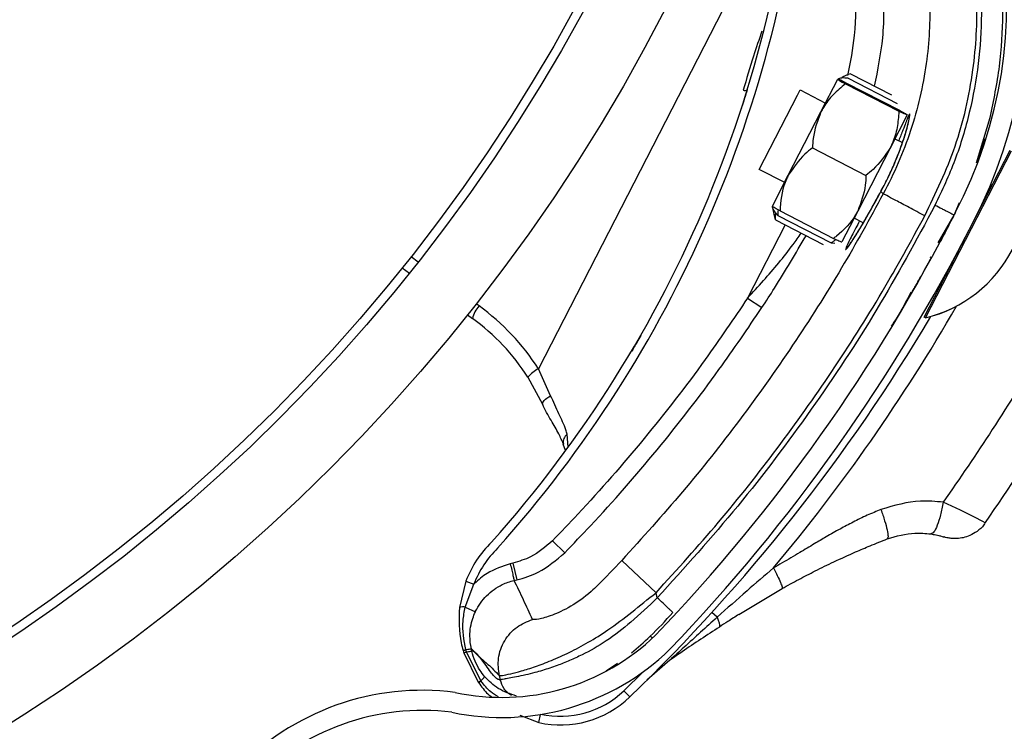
# Model space of a CAD drawing. Header units: inches. Extents: x 170 to 284, y 215 to 248.
# Tile 467 of 656: x 211.2327 to 211.3507, y 224.6379 to 224.7231. Entities that reach past the tile are written whole.
import ezdxf

# ---------------------------------------------------------------- set-up
doc = ezdxf.new("R2010")
doc.units = ezdxf.units.IN
doc.header["$LTSCALE"] = 0.25
doc.header["$MEASUREMENT"] = 0
doc.layers.add('RH FRONT OF HOOD', color=7, linetype='Continuous')
pattern_1 = [(45, (200.7563139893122, 218.4993357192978), (-0.03026527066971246, 0.03026527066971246), [])]

msp = doc.modelspace()

# ---------------------------------------------------------------- hatches: boundary and pattern name
at = {"layer": 'RH FRONT OF HOOD'}
h = msp.add_hatch(dxfattribs=at)
h.set_pattern_fill('ANSI31', color=256, scale=0.34241245, angle=2.8e-322, style=0)
h.set_pattern_definition([(45, (200.7896657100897, 218.4993357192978), (-0.03026527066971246, 0.03026527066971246), [])])
edge = h.paths.add_edge_path(flags=0)
edge.add_arc((211.0763061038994, 224.3915581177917), 0.021400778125, 89.9999999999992, 390.52248781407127, ccw=False)
edge.add_line((211.0763061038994, 224.4129588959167), (211.1490687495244, 224.4129588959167))
edge.add_arc((211.1490687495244, 224.8238538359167), 0.4108949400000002, 270, 450.0000000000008)
edge.add_line((211.1490687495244, 225.2347487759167), (210.6654111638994, 225.2347487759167))
edge.add_arc((210.6654111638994, 225.2390289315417), 0.004280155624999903, 180.0000000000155, 269.9999999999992, ccw=False)
edge.add_line((210.6611310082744, 225.2390289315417), (210.6611310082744, 225.2818304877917))
edge.add_arc((210.6654111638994, 225.2818304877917), 0.004280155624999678, 360, 540, ccw=False)
edge.add_line((210.6696913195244, 225.2818304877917), (210.6696913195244, 225.2390289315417))
edge.add_line((210.6696913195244, 225.2390289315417), (210.6664589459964, 225.2390289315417))
edge.add_line((210.6664589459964, 225.2390289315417), (210.6664589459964, 225.2818304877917))
edge.add_arc((210.6654111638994, 225.2818304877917), 0.001047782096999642, 360, 540.0000000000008)
edge.add_line((210.6643633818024, 225.2818304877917), (210.6643633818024, 225.2390289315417))
edge.add_arc((210.6654111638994, 225.2390289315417), 0.001047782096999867, 180, 270)
edge.add_line((210.6654111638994, 225.2379811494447), (211.1490687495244, 225.2379811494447))
edge.add_arc((211.1490687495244, 224.8238538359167), 0.4141273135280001, 269.9999999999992, 450, ccw=False)
edge.add_line((211.1490687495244, 224.4097265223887), (211.0763061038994, 224.4097265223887))
edge.add_arc((211.0763061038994, 224.3915581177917), 0.018168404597, 450.0000000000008, 750.5224878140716)
edge.add_arc((211.0910543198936, 224.4002532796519), 0.001047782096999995, 390.5224878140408, 495.0000000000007)
edge.add_line((211.0903134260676, 224.4009941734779), (211.0816182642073, 224.3922990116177))
edge.add_line((211.0816182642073, 224.3922990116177), (211.0793326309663, 224.3945846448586))
edge.add_line((211.0793326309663, 224.3945846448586), (211.0880277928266, 224.4032798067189))
edge.add_arc((211.0910543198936, 224.4002532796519), 0.004280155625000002, 390.522487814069, 495.0000000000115, ccw=False)
h = msp.add_hatch(dxfattribs=at)
h.set_pattern_fill('ANSI31', color=256, scale=0.34241245, style=0)
h.set_pattern_definition(pattern_1)
edge = h.paths.add_edge_path(flags=0)
edge.add_line((211.1157170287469, 225.2304686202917), (210.7733045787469, 225.2304686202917))
edge.add_line((210.7733045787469, 225.2304686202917), (210.7733045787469, 225.2347487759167))
edge.add_line((210.7733045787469, 225.2347487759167), (211.1157170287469, 225.2347487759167))
edge.add_arc((211.1157170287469, 224.8238538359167), 0.4108949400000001, 269.9999999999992, 450, ccw=False)
edge.add_line((211.1157170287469, 224.4129588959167), (211.0429543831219, 224.4129588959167))
edge.add_line((211.0429543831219, 224.4129588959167), (211.0429543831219, 224.4172390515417))
edge.add_line((211.0429543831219, 224.4172390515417), (211.1157170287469, 224.4172390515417))
edge.add_arc((211.1157170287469, 224.8238538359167), 0.406614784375, 270, 450.0000000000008)
h = msp.add_hatch(dxfattribs=at)
h.set_pattern_fill('ANSI32', color=256, scale=0.34241245, angle=2.8e-322, style=0)
h.set_pattern_definition([(45, (200.7563139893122, 218.4993357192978), (-0.09079581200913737, 0.09079581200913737), []), (45, (200.8168445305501, 218.4993357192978), (-0.09079581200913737, 0.09079581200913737), [])])
edge = h.paths.add_edge_path(flags=0)
edge.add_arc((211.1157170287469, 224.8238538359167), 0.2182879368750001, 180, 540, ccw=False)
edge = h.paths.add_edge_path(flags=0)
edge.add_arc((211.1157170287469, 224.8238538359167), 0.2097276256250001, 180, 540, ccw=False)
h = msp.add_hatch(dxfattribs=at)
h.set_pattern_fill('ANSI31', color=256, scale=0.34241245, angle=2.8e-322, style=0)
h.set_pattern_definition(pattern_1)
edge = h.paths.add_edge_path(flags=0)
edge.add_line((211.3609718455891, 224.7916483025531), (211.3607622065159, 224.789243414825))
edge.add_arc((211.361120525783, 224.7933538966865), 0.004126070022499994, 242.80758111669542, 265.0180014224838, ccw=False)
edge.add_arc((211.3651888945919, 224.8012726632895), 0.01302879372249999, 194.2837484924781, 242.8075811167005, ccw=False)
edge.add_arc((211.3704051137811, 224.8021343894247), 0.01830194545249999, 152.8075811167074, 192.868954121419, ccw=False)
edge.add_arc((211.3645878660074, 224.8051230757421), 0.01176186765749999, 444.94843881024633, 512.8075811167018, ccw=False)
edge.add_arc((211.3651419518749, 224.8011812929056), 0.01566536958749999, 388.0646491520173, 448.23838092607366, ccw=False)
edge.add_arc((211.3567735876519, 224.7963571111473), 0.02532140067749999, 365.6618293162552, 388.7885144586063, ccw=False)
edge.add_arc((211.3669327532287, 224.7982979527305), 0.01504902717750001, 324.96329948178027, 362.12223075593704, ccw=False)
edge.add_arc((211.3564871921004, 224.8051658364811), 0.02754708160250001, 246.11608425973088, 325.7401548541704, ccw=False)
edge.add_arc((211.3428880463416, 224.7715778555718), 0.008748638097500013, 433.7662000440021, 580.7490133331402)
edge.add_arc((211.2967290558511, 224.7251915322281), 0.05672062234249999, 332.3782168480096, 405.81748085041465, ccw=False)
edge.add_arc((211.1553489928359, 224.7964800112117), 0.2150521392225, 316.23360868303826, 333.0136347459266, ccw=False)
edge.add_arc((211.2905326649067, 224.6683983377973), 0.02884824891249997, 257.9664245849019, 314.2213378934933, ccw=False)
edge.add_arc((211.2810172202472, 224.6119629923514), 0.0284373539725, 442.9281750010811, 496.5266487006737)
edge.add_arc((211.2715049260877, 224.6215465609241), 0.01494630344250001, 498.0990219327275, 553.3547732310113)
edge.add_arc((211.2753799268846, 224.6215960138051), 0.0187470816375, 190.765455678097, 224.2471970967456)
edge.add_arc((211.2711939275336, 224.618318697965), 0.0134739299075, 226.6851385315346, 265.0812268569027)
edge.add_arc((211.2702704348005, 224.6109014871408), 0.006011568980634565, 267.7901137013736, 288.5251547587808)
edge.add_arc((211.2648770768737, 224.6218335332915), 0.01816498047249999, 293.7068411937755, 332.8075811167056)
edge.add_arc((211.27130346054, 224.6185318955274), 0.01094007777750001, 332.8075811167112, 422.8075811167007)
edge.add_arc((211.2754500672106, 224.6266029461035), 0.001866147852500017, 422.8075811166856, 438.449827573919)
edge.add_line((211.2758237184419, 224.628431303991), (211.2763070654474, 224.6307964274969))
edge.add_arc((211.2754500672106, 224.6266029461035), 0.004280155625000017, 422.80758111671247, 438.44982757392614, ccw=False)
edge.add_arc((211.27130346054, 224.6185318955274), 0.01335408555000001, 332.80758111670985, 422.80758111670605, ccw=False)
edge.add_arc((211.2648770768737, 224.6218335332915), 0.020578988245, 293.418939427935, 332.8075811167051, ccw=False)
edge.add_arc((211.2702704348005, 224.6109014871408), 0.008425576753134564, 267.3852483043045, 289.30729203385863, ccw=False)
edge.add_arc((211.2711939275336, 224.618318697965), 0.01588793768, 226.4978833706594, 265.2781618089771, ccw=False)
edge.add_arc((211.2753799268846, 224.6215960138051), 0.02116108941, 190.9121118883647, 224.3847528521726, ccw=False)
edge.add_arc((211.2715049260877, 224.6215465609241), 0.01736031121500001, 137.9878292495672, 193.1734344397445, ccw=False)
edge.add_arc((211.2810172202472, 224.6119629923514), 0.030851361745, 442.72573840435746, 496.58711871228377, ccw=False)
edge.add_arc((211.2905326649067, 224.6683983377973), 0.02643424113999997, 257.7492906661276, 314.1311942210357)
edge.add_arc((211.1553489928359, 224.7964800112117), 0.21263813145, 316.245249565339, 333.0172706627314)
edge.add_arc((211.2967290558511, 224.7251915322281), 0.05430661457, 332.3642077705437, 405.9221159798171)
edge.add_arc((211.3428880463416, 224.7715778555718), 0.01116264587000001, 72.86862000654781, 221.3366683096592, ccw=False)
edge.add_arc((211.3564871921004, 224.8051658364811), 0.02513307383, 245.7789812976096, 325.7782389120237)
edge.add_arc((211.3669327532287, 224.7982979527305), 0.01263501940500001, 324.8906283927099, 361.7902779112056)
edge.add_arc((211.3567735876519, 224.7963571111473), 0.022907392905, 365.8518874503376, 388.8272963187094)
edge.add_arc((211.3651419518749, 224.8011812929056), 0.01325136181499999, 387.9998215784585, 448.5428308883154)
edge.add_arc((211.3645878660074, 224.8051230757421), 0.009347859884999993, 444.5301052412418, 512.8075811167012)
edge.add_arc((211.3704051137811, 224.8021343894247), 0.01588793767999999, 512.8075811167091, 552.7597599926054)
edge.add_arc((211.3651888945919, 224.8012726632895), 0.01061478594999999, 194.4420824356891, 242.8075811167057)
edge.add_arc((211.361120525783, 224.7933538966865), 0.001712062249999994, 242.8075811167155, 265.0180014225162)

# ---------------------------------------------------------------- linework, layer by layer
for p, q in [((211.3247849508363, 224.7395267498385), (211.2948889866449, 224.6813365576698)), ((211.3287565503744, 224.7121159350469), (211.3307639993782, 224.7160210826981)), ((211.3320283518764, 224.7161401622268), (211.3379054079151, 224.7131190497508)), ((211.3323056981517, 224.7166796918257), (211.3372127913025, 224.714157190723)), ((211.3316817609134, 224.7154659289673), (211.3380921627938, 224.7121706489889)), ((211.3317495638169, 224.7155978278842), (211.3381599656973, 224.7123025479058)), ((211.3213594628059, 224.7052157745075), (211.3259235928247, 224.7140945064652)), ((211.3259235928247, 224.7140945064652), (211.3262515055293, 224.7147324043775)), ((211.3262515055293, 224.7147324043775), (211.3292968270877, 224.713166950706)), ((211.3248433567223, 224.7045034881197), (211.3287565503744, 224.7121159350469)), ((211.3390777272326, 224.711747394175), (211.3370702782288, 224.7078422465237)), ((211.3473737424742, 224.7059960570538), (211.3490268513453, 224.7114213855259)), ((211.337610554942, 224.7088932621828), (211.338518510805, 224.7084265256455)), ((211.3277346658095, 224.7077875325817), (211.3341450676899, 224.7044922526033)), ((211.3370702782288, 224.7078422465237), (211.3331570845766, 224.7002297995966)), ((211.3412872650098, 224.6874353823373), (211.351569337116, 224.7074373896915)), ((211.3473227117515, 224.6995507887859), (211.351417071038, 224.7075156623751)), ((211.3244047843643, 224.703650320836), (211.3213594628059, 224.7052157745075)), ((211.3229376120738, 224.7007961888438), (211.3248433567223, 224.7045034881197)), ((211.335922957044, 224.7025477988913), (211.3359229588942, 224.7025479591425)), ((211.335922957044, 224.7025477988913), (211.3362044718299, 224.7022857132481)), ((211.3231773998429, 224.6996386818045), (211.3229371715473, 224.700795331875)), ((211.3447033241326, 224.6997333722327), (211.345364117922, 224.7012413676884)), ((211.3232992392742, 224.6991591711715), (211.3232059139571, 224.6996446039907)), ((211.3235765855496, 224.6996987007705), (211.32998698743, 224.6964034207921)), ((211.323855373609, 224.700241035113), (211.3302657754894, 224.6969457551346)), ((211.3331570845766, 224.7002297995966), (211.3312513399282, 224.6965225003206)), ((211.3428153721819, 224.6964012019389), (211.3447033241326, 224.6997333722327)), ((211.3448622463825, 224.7000539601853), (211.3447360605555, 224.6998101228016)), ((211.3244690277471, 224.6985578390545), (211.3199645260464, 224.689796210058)), ((211.3232992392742, 224.6991591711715), (211.329022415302, 224.6962171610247)), ((211.3338237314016, 224.6988084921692), (211.3327185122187, 224.6993766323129)), ((211.3411349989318, 224.6875136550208), (211.3462329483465, 224.6974308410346)), ((211.32998698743, 224.6964034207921), (211.3304162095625, 224.6963922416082)), ((211.2805020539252, 224.6941172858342), (211.2796341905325, 224.6947447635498)), ((211.3419957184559, 224.6946076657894), (211.3418435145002, 224.6946859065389)), ((211.278589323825, 224.6934291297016), (211.2794575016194, 224.6928014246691)), ((211.3396315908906, 224.6904633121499), (211.3396304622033, 224.690461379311)), ((211.2877854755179, 224.6888512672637), (211.2874447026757, 224.6890976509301)), ((211.3199645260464, 224.689796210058), (211.3216797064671, 224.688667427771)), ((211.2864025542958, 224.6877800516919), (211.2869811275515, 224.6873617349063)), ((211.3412872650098, 224.6874353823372), (211.3411349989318, 224.6875136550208)), ((211.341288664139, 224.687434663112), (211.3412872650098, 224.6874353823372)), ((211.2963640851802, 224.6781016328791), (211.2948889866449, 224.6813365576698)), ((211.2936461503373, 224.6803108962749), (211.2954057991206, 224.6770826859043)), ((211.2984713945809, 224.6719566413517), (211.2983548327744, 224.6734839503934)), ((211.2981296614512, 224.6715330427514), (211.2978566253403, 224.6723002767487)), ((211.2965798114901, 224.6607158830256), (211.2980503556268, 224.6592828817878)), ((211.3089967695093, 224.6545081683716), (211.3048742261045, 224.6583666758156)), ((211.2918398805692, 224.6580471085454), (211.2915234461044, 224.6579739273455)), ((211.2918398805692, 224.6580471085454), (211.2923025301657, 224.6560466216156)), ((211.2862060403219, 224.6558870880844), (211.2854355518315, 224.6527449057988)), ((211.2862060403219, 224.6558870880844), (211.2871655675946, 224.655520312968)), ((211.2919860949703, 224.6559734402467), (211.2923025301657, 224.6560466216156)), ((211.286130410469, 224.6527785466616), (211.2871655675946, 224.655520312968)), ((211.3189206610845, 224.651900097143), (211.3240974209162, 224.6550039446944)), ((211.3091408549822, 224.6538851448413), (211.3089967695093, 224.6545081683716)), ((211.286130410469, 224.6527785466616), (211.2873391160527, 224.6522128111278)), ((211.3163090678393, 224.6515607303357), (211.3156823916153, 224.6521320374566)), ((211.308547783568, 224.649053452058), (211.3083017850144, 224.6492931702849)), ((211.2862709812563, 224.6474102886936), (211.2861956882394, 224.6476801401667)), ((211.2868632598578, 224.6477838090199), (211.2875397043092, 224.6470624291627)), ((211.285963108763, 224.6472891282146), (211.2876954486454, 224.6437867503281)), ((211.2879877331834, 224.643960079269), (211.2862709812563, 224.6474102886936)), ((211.3106446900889, 224.6464152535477), (211.3078908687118, 224.6440199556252)), ((211.3030138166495, 224.6451363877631), (211.3043772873, 224.6460534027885)), ((211.2884549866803, 224.644458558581), (211.2884544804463, 224.6444591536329)), ((211.2902073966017, 224.6445863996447), (211.2903287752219, 224.6440615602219)), ((211.3074579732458, 224.6450369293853), (211.3051197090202, 224.6427522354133)), ((211.2876954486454, 224.6437867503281), (211.2876960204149, 224.6437859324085)), ((211.2876960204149, 224.6437859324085), (211.2877360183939, 224.6437290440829)), ((211.2877360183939, 224.6437290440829), (211.2877365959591, 224.6437282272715)), ((211.2879883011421, 224.6439593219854), (211.2879877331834, 224.643960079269)), ((211.2880299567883, 224.6439044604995), (211.2879883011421, 224.6439593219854)), ((211.2880306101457, 224.6439036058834), (211.2880299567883, 224.6439044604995)), ((211.3058320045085, 224.6420120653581), (211.3051197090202, 224.6427522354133)), ((211.2926838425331, 224.6398206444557), (211.2949320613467, 224.6389461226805)), ((211.2949320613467, 224.6389461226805), (211.2951479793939, 224.6399216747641))]:
    msp.add_line(p, q, dxfattribs=at)
at = {"layer": 'RH FRONT OF HOOD', "flags": 128}
for points in [[(211.2954057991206, 224.6770826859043), (211.2953897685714, 224.6771741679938), (211.2954167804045, 224.677282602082), (211.2954860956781, 224.6774050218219), (211.2955958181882, 224.6775380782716), (211.2957429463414, 224.6776781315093), (211.2959234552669, 224.6778213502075), (211.2961324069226, 224.6779638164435), (211.2963640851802, 224.6781016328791)], [(211.3484299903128, 224.662892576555), (211.3481647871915, 224.6630284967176), (211.3471703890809, 224.6635400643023), (211.345472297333, 224.664380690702), (211.3434039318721, 224.665343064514), (211.3434038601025, 224.6653430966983), (211.3434038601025, 224.6653430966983)]]:
    msp.add_lwpolyline(points, dxfattribs=at)
at = {"layer": 'RH FRONT OF HOOD'}
for radius in [0.218287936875, 0.2097276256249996, 0.20865758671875]:
    msp.add_circle((211.1157170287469, 224.8238538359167), radius, dxfattribs=at)
for centre, radius, start, end in [((211.1157170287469, 224.8238538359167), 0.4141273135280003, 270, 90), ((211.1157170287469, 224.8238538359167), 0.4108949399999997, 270, 90), ((211.1157170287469, 224.8238538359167), 0.406614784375, 270, 90), ((211.2967290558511, 224.7251915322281), 0.05672062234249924, 332.3782168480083, 45.81748085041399), ((211.2967290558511, 224.7251915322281), 0.05430661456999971, 332.3642077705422, 45.92211597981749), ((211.1808495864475, 224.7576212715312), 0.1455252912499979, 318.1620057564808, 356.678131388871), ((211.1808495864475, 224.7576212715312), 0.1465525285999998, 318.1481994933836, 354.8261561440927), ((211.3196021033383, 224.7152046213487), 0.0005320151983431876, 251.6300963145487, 307.6359971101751), ((211.3375308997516, 224.7029185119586), 0.01593228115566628, 283.6370579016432, 21.95189982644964), ((211.3375322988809, 224.7029177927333), 0.01593228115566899, 283.6370579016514, 21.9518998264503), ((211.3488546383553, 224.7037292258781), 0.0005478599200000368, 287.0407844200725, 332.7944788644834), ((211.1553489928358, 224.7964800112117), 0.2126381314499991, 316.2452495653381, 333.0172706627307), ((211.1553489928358, 224.7964800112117), 0.2150521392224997, 316.2336086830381, 333.0136347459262), ((211.343461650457, 224.6932380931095), 0.0005478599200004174, 332.7944788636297, 2.08965420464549), ((211.2902992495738, 224.6865318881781), 0.003420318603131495, 137.3032605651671, 165.9586174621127), ((211.271534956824, 224.6663752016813), 0.02773540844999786, 32.64495434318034, 54.13252957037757), ((211.1560125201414, 224.7976945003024), 0.2180957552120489, 319.9868043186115, 330.0611544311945), ((211.2717337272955, 224.6662730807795), 0.02602334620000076, 32.64495434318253, 54.13252957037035), ((211.1560125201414, 224.7976945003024), 0.2160622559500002, 313.900559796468, 329.3673031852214), ((211.2965149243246, 224.6781005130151), 0.003621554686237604, 116.6770576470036, 142.3858374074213), ((211.2989934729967, 224.6725610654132), 0.001122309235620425, 124.6833944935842, 192.7544157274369), ((211.2983600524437, 224.6512412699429), 0.01301167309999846, 134.3101392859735, 159.0808622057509), ((211.2983600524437, 224.6512412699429), 0.01198443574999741, 134.1486785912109, 159.0808622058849), ((211.2858462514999, 224.6514548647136), 0.001353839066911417, 77.8840209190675, 107.6594825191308), ((211.2905326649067, 224.6683983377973), 0.02643424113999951, 257.7492906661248, 314.1311942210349), ((211.2905326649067, 224.6683983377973), 0.02884824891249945, 257.9664245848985, 314.2213378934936), ((211.2865941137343, 224.6457312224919), 0.002253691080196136, 308.1973461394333, 325.636726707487), ((211.2865958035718, 224.6457287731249), 0.002251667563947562, 308.2015362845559, 325.6586768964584), ((211.2810172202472, 224.6119629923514), 0.03085136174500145, 82.72573840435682, 136.5871187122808), ((211.2870239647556, 224.6452521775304), 0.001611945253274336, 294.6180637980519, 306.719039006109), ((211.2870233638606, 224.6452528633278), 0.001613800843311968, 294.6336738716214, 306.7216705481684), ((211.2870841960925, 224.6451552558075), 0.001568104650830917, 294.5618477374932, 307.0939277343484), ((211.2870871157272, 224.6451511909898), 0.001564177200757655, 294.5332753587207, 307.0986330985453), ((211.2975218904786, 224.6506473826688), 0.01198443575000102, 257.5199665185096, 313.900559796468), ((211.2975218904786, 224.6506473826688), 0.01095719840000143, 257.5199665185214, 313.9005597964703), ((211.2810172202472, 224.6119629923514), 0.02843735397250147, 82.92817500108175, 136.5266487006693)]:
    msp.add_arc(centre, radius, start, end, dxfattribs=at)
for points, knots in [([(211.334569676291, 224.748872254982), (211.3348425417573, 224.7484367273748), (211.3364779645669, 224.7458263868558), (211.338934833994, 224.7407063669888), (211.3411170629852, 224.73328788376), (211.3419884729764, 224.7256001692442), (211.341576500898, 224.7176879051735), (211.3397208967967, 224.7097879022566), (211.3375245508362, 224.7047014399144), (211.3362045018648, 224.7022857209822), (211.3362044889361, 224.7022856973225)], [0, 0, 0, 0, 0.03155846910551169, 0.1891461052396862, 0.3467338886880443, 0.5043277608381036, 0.6619226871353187, 0.8309600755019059, 0.9999983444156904, 1, 1, 1, 1]), ([(211.3490268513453, 224.7114213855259), (211.3494503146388, 224.7134672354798), (211.3502975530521, 224.7175604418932), (211.3506567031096, 224.7238335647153), (211.3503543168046, 224.7300982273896), (211.3493065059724, 224.7362731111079), (211.3476118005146, 224.7422949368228), (211.345921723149, 224.7460915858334), (211.3450781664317, 224.7479865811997)], [0, 0, 0, 0, 0.1669692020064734, 0.3340613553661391, 0.5010874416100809, 0.6678519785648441, 0.8342172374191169, 0.9999999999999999, 0.9999999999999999, 0.9999999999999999, 0.9999999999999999]), ([(211.3427680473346, 224.7468647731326), (211.3435745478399, 224.7450546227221), (211.3451888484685, 224.7414314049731), (211.3468000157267, 224.735687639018), (211.3477963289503, 224.7298063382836), (211.3480899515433, 224.7238384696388), (211.3477142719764, 224.7178757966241), (211.3466345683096, 224.7120042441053), (211.3449386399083, 224.7062844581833), (211.3432554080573, 224.7026922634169), (211.3424164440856, 224.7009018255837)], [0, 0, 0, 0, 0.1247413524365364, 0.2496837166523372, 0.3746881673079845, 0.4999855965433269, 0.6253465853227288, 0.7503062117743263, 0.87554650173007, 1, 1, 1, 1]), ([(211.3351867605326, 224.7151986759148), (211.3355734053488, 224.7171218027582), (211.3364057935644, 224.7212620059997), (211.3362889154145, 224.727783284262), (211.3351174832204, 224.7345786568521), (211.3329096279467, 224.7408544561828), (211.3306788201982, 224.7445878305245), (211.329663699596, 224.7462866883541)], [0, 0, 0, 0, 0.1810254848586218, 0.3897206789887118, 0.5984159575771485, 0.8172607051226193, 0.9999999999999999, 0.9999999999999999, 0.9999999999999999, 0.9999999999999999]), ([(211.3411950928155, 224.6996433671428), (211.342509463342, 224.7023828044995), (211.3451818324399, 224.7079526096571), (211.3471608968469, 224.7168146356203), (211.3476780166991, 224.7257303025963), (211.3467581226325, 224.7336005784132), (211.3449412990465, 224.7405877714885), (211.3432276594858, 224.7445042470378), (211.3423641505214, 224.7464777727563)], [0, 0, 0, 0, 0.1870908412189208, 0.3803918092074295, 0.5558755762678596, 0.7364481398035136, 0.8671952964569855, 1, 1, 1, 1]), ([(211.3268050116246, 224.7444054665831), (211.3277336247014, 224.7428512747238), (211.329774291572, 224.7394358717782), (211.3317952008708, 224.7336945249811), (211.3328627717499, 224.7274785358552), (211.332980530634, 224.7216816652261), (211.332258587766, 224.7180596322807), (211.3319409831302, 224.7164661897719)], [0, 0, 0, 0, 0.185924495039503, 0.408577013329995, 0.6208996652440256, 0.8332222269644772, 1, 1, 1, 1]), ([(211.3216779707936, 224.7217716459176), (211.3213340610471, 224.7207799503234), (211.320517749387, 224.7184260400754), (211.319831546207, 224.7160656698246), (211.3194344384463, 224.7146997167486)], [0, 0, 0, 0, 0.421297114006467, 1, 1, 1, 1]), ([(211.3317495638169, 224.7155978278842), (211.3315207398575, 224.7157039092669), (211.3310577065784, 224.7159185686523), (211.330793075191, 224.716026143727), (211.3307693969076, 224.7160220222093), (211.3307639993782, 224.7160210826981)], [0, 0, 0, 0, 0.4299704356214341, 0.8700602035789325, 0.9999999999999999, 0.9999999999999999, 0.9999999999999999, 0.9999999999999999]), ([(211.3307639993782, 224.7160210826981), (211.3308689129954, 224.7159456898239), (211.3310088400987, 224.7158451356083), (211.3315470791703, 224.7155418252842), (211.3316817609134, 224.7154659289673)], [0, 0, 0, 0, 0.7497733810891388, 0.9999999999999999, 0.9999999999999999, 0.9999999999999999, 0.9999999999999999]), ([(211.3320283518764, 224.7161401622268), (211.3317558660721, 224.7161565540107), (211.3312044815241, 224.7161897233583), (211.3308542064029, 224.7161027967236), (211.3307782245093, 224.7160052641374), (211.3307771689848, 224.7160039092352)], [0, 0, 0, 0, 0.4906882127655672, 0.9929247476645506, 1, 1, 1, 1]), ([(211.3323056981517, 224.7166796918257), (211.3319223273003, 224.7165519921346), (211.3315007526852, 224.7164115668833), (211.3312376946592, 224.7161674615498), (211.3312138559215, 224.7161453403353)], [0, 0, 0, 0, 0.9093784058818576, 1, 1, 1, 1]), ([(211.3199269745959, 224.7147833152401), (211.3197783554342, 224.7143062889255), (211.3194981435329, 224.7134068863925), (211.319230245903, 224.7125834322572), (211.319213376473, 224.7125317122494), (211.3192069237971, 224.7125119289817)], [0, 0, 0, 0, 0.410859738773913, 0.7746496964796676, 1, 1, 1, 1]), ([(211.3316817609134, 224.7154659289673), (211.331184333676, 224.7150494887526), (211.3301777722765, 224.7142068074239), (211.3292510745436, 224.7130264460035), (211.3288483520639, 224.7122849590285), (211.3287565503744, 224.7121159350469)], [0, 0, 0, 0, 0.4299704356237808, 0.870060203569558, 1, 1, 1, 1]), ([(211.3287565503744, 224.7121159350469), (211.328362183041, 224.7110692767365), (211.3278362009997, 224.7096733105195), (211.3277549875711, 224.7081649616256), (211.3277346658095, 224.7077875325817)], [0, 0, 0, 0, 0.749773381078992, 1, 1, 1, 1]), ([(211.3359229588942, 224.7025479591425), (211.3361377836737, 224.7029491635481), (211.3368166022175, 224.7042169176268), (211.3378088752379, 224.7064168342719), (211.3386891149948, 224.7088218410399), (211.339229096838, 224.7107111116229), (211.3394277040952, 224.7117152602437), (211.3394064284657, 224.711991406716), (211.3391618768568, 224.7114895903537), (211.3387303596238, 224.7103041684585), (211.3382484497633, 224.7091050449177), (211.3380686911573, 224.70865775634)], [0, 0, 0, 0, 0.05799721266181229, 0.1832636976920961, 0.306412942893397, 0.4347166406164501, 0.5675677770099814, 0.6609498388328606, 0.7922661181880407, 0.9225125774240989, 1, 1, 1, 1]), ([(211.3380921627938, 224.7121706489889), (211.3380429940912, 224.7115237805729), (211.337943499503, 224.7102148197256), (211.3375229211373, 224.7087742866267), (211.3371543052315, 224.7080152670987), (211.3370702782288, 224.7078422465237)], [0, 0, 0, 0, 0.4299704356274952, 0.870060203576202, 1, 1, 1, 1]), ([(211.3390777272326, 224.711747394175), (211.3389553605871, 224.7117888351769), (211.3387921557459, 224.7118441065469), (211.3382322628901, 224.7121052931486), (211.3380921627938, 224.7121706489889)], [0, 0, 0, 0, 0.749773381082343, 1, 1, 1, 1]), ([(211.3381599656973, 224.7123025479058), (211.3383794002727, 224.7121782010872), (211.338823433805, 224.711926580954), (211.3390649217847, 224.71177398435), (211.3390753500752, 224.7117523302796), (211.3390777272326, 224.711747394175)], [0, 0, 0, 0, 0.4299704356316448, 0.870060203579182, 1, 1, 1, 1]), ([(211.3383430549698, 224.7079189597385), (211.3384735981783, 224.7082880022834), (211.3387789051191, 224.7091510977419), (211.3390866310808, 224.7102320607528), (211.339278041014, 224.7110019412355), (211.339344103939, 224.7113831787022), (211.3393448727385, 224.7113907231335), (211.3393450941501, 224.711392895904)], [0, 0, 0, 0, 0.1981000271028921, 0.4633049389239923, 0.7305309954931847, 0.9223938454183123, 1, 1, 1, 1]), ([(211.347532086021, 224.7063706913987), (211.3477202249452, 224.7069231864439), (211.34814576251, 224.7081728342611), (211.3483536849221, 224.7089126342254), (211.3483531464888, 224.7089109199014), (211.3481455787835, 224.7081721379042), (211.3477193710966, 224.7069213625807), (211.3475302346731, 224.7063663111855)], [0, 0, 0, 0, 0.1861142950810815, 0.4209582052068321, 0.5795032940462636, 0.8133979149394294, 1, 1, 1, 1]), ([(211.3482858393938, 224.7086835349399), (211.3483032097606, 224.708740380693), (211.348357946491, 224.7089195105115), (211.3483417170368, 224.7088663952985), (211.3483306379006, 224.7088301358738)], [0, 0, 0, 0, 0.3173438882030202, 1, 1, 1, 1]), ([(211.3277346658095, 224.7077875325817), (211.327425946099, 224.7075433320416), (211.3262579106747, 224.7066194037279), (211.3254429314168, 224.7054003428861), (211.3248433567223, 224.7045034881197)], [0, 0, 0, 0, 0.2643068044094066, 1, 1, 1, 1]), ([(211.3370702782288, 224.7078422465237), (211.3364486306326, 224.7069124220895), (211.335619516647, 224.7056722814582), (211.3344401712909, 224.70472842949), (211.3341450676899, 224.7044922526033)], [0, 0, 0, 0, 0.7497733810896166, 1, 1, 1, 1]), ([(211.335925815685, 224.7025564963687), (211.3359463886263, 224.7025936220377), (211.3362681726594, 224.7031743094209), (211.3368720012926, 224.704361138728), (211.3376217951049, 224.7060260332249), (211.3381117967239, 224.7072407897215), (211.3383058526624, 224.7078098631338), (211.3383430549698, 224.7079189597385)], [0, 0, 0, 0, 0.0209690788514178, 0.3279800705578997, 0.6261032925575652, 0.9283205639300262, 1, 1, 1, 1]), ([(211.3475337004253, 224.7063745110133), (211.3477196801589, 224.7069196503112), (211.3481409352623, 224.7081544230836), (211.3483457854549, 224.7088836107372), (211.3483337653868, 224.7088408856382), (211.3483307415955, 224.7088301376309)], [0, 0, 0, 0, 0.3717105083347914, 0.8419462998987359, 1, 1, 1, 1]), ([(211.3475343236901, 224.7063759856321), (211.34772011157, 224.7069205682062), (211.3481411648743, 224.7081547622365), (211.3483458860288, 224.7088836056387), (211.3483338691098, 224.7088408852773), (211.3483308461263, 224.7088301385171)], [0, 0, 0, 0, 0.3714797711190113, 0.8418890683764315, 1, 1, 1, 1]), ([(211.3248433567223, 224.7045034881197), (211.3247696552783, 224.7043526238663), (211.3241931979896, 224.7031726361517), (211.3239185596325, 224.7016949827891), (211.3238615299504, 224.7003826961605), (211.323855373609, 224.700241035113)], [0, 0, 0, 0, 0.1156468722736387, 0.9045342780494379, 0.9999999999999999, 0.9999999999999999, 0.9999999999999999, 0.9999999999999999]), ([(211.3341450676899, 224.7044922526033), (211.3341261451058, 224.7040990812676), (211.334054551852, 224.7026115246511), (211.3335374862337, 224.7012393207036), (211.3331570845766, 224.7002297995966)], [0, 0, 0, 0, 0.264306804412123, 1, 1, 1, 1]), ([(211.3362044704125, 224.702285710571), (211.336204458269, 224.7022856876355), (211.3346197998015, 224.6992927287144), (211.3311655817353, 224.6931450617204), (211.3254413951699, 224.6840865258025), (211.3190706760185, 224.6751320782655), (211.3122567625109, 224.666505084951), (211.3073350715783, 224.6610794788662), (211.3048742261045, 224.6583666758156)], [0, 0, 0, 0, 1.43907979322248e-06, 0.187792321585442, 0.3908439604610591, 0.593895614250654, 0.7969478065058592, 1, 1, 1, 1]), ([(211.3333742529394, 224.6990395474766), (211.3332255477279, 224.6987564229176), (211.3326673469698, 224.6976936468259), (211.3320359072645, 224.6964537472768), (211.3316846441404, 224.6956679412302), (211.3317234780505, 224.6955496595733), (211.3321333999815, 224.6960706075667), (211.3330702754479, 224.6975255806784), (211.3343833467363, 224.6997246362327), (211.3353975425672, 224.7015843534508), (211.335922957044, 224.7025477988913)], [0, 0, 0, 0, 0.05114929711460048, 0.1920011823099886, 0.3334894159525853, 0.4224210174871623, 0.5646212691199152, 0.7065362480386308, 0.8479681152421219, 1, 1, 1, 1]), ([(211.3326681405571, 224.6969156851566), (211.3326922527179, 224.6969523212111), (211.332873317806, 224.6972274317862), (211.3333674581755, 224.6980306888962), (211.3341325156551, 224.6993185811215), (211.3350092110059, 224.7008652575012), (211.3356206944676, 224.7019787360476), (211.3359247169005, 224.7025530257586), (211.3359253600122, 224.7025542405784)], [0, 0, 0, 0, 0.03583539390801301, 0.2690981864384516, 0.5116419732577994, 0.7561140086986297, 0.9994840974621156, 1, 1, 1, 1]), ([(211.3411950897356, 224.699643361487), (211.3405561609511, 224.6999844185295), (211.3392783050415, 224.7006665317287), (211.3376534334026, 224.7015327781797), (211.3364911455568, 224.7021479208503), (211.3363000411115, 224.702239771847), (211.3362044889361, 224.7022856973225)], [0, 0, 0, 0, 0.2500007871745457, 0.5000009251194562, 0.7500005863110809, 1, 1, 1, 1]), ([(211.3424164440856, 224.7009018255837), (211.3401554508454, 224.6967171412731), (211.3356217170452, 224.6883260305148), (211.3276511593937, 224.6763341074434), (211.3189267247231, 224.6647287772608), (211.3124080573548, 224.6575055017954), (211.3091408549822, 224.6538851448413)], [0, 0, 0, 0, 0.2468628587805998, 0.4950083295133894, 0.7468945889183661, 1, 1, 1, 1]), ([(211.3235765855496, 224.6996987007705), (211.3234046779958, 224.699910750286), (211.3230568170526, 224.7003398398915), (211.3229236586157, 224.7006752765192), (211.3229587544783, 224.7007938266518), (211.3229592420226, 224.7007954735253)], [0, 0, 0, 0, 0.4906882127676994, 0.9929247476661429, 0.9999999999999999, 0.9999999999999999, 0.9999999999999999, 0.9999999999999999]), ([(211.323855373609, 224.700241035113), (211.3236359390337, 224.7003653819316), (211.3231919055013, 224.7006170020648), (211.3229504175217, 224.7007695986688), (211.3229399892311, 224.7007912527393), (211.3229376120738, 224.7007961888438)], [0, 0, 0, 0, 0.4299704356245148, 0.8700602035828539, 1, 1, 1, 1]), ([(211.3447033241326, 224.6997333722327), (211.3446727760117, 224.6997489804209), (211.344625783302, 224.6997729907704), (211.3443406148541, 224.6999186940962), (211.3440454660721, 224.7000694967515), (211.3436790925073, 224.7002566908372), (211.3431466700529, 224.7005287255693), (211.3427041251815, 224.7007548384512), (211.3424164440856, 224.7009018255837)], [0, 0, 0, 0, 0.2394568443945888, 0.3683606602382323, 0.5000000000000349, 0.6316393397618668, 0.7605431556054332, 1, 1, 1, 1]), ([(211.3089967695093, 224.6545081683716), (211.3115221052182, 224.6572919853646), (211.3165801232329, 224.66286771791), (211.3235813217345, 224.6717283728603), (211.3301245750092, 224.6809387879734), (211.3360360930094, 224.6902332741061), (211.3395213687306, 224.6965910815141), (211.3411947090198, 224.6996435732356)], [0, 0, 0, 0, 0.2027568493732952, 0.4061035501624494, 0.608860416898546, 0.8122072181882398, 1, 1, 1, 1]), ([(211.3233177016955, 224.7000412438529), (211.3232837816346, 224.6998550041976), (211.3232327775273, 224.6995749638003), (211.3232825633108, 224.6992634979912), (211.3232992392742, 224.6991591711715)], [0, 0, 0, 0, 0.6650456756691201, 1, 1, 1, 1]), ([(211.3236339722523, 224.7003677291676), (211.3236122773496, 224.7002760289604), (211.3235613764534, 224.700060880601), (211.3235710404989, 224.6998307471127), (211.3235765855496, 224.6996987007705)], [0, 0, 0, 0, 0.4262184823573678, 1, 1, 1, 1]), ([(211.3331570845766, 224.7002297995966), (211.3330772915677, 224.7000820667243), (211.3324531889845, 224.698926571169), (211.331411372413, 224.6978432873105), (211.3303773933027, 224.6970332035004), (211.3302657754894, 224.6969457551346)], [0, 0, 0, 0, 0.1156468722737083, 0.9045342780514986, 1, 1, 1, 1]), ([(211.3446227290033, 224.6995911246), (211.3442252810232, 224.6988126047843), (211.3436414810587, 224.6976690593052), (211.3430938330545, 224.6966633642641), (211.3429190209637, 224.6963423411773)], [0, 0, 0, 0, 0.6807947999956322, 1, 1, 1, 1]), ([(211.3199645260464, 224.689796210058), (211.320599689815, 224.6904917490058), (211.3224958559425, 224.6925681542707), (211.3246756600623, 224.6951516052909), (211.3260654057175, 224.6971137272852), (211.3263891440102, 224.697570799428)], [0, 0, 0, 0, 0.2786878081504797, 0.831971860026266, 0.9999999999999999, 0.9999999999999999, 0.9999999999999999, 0.9999999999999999]), ([(211.3216797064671, 224.688667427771), (211.3221855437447, 224.6894393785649), (211.3240334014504, 224.6922593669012), (211.325734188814, 224.6951634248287), (211.3269693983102, 224.6972725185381)], [0, 0, 0, 0, 0.2737425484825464, 1, 1, 1, 1]), ([(211.3304976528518, 224.696839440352), (211.3304357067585, 224.6967684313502), (211.3302903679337, 224.696601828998), (211.3300975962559, 224.6964757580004), (211.32998698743, 224.6964034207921)], [0, 0, 0, 0, 0.4262184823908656, 1, 1, 1, 1]), ([(211.3302657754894, 224.6969457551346), (211.3304945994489, 224.6968396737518), (211.3309576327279, 224.6966250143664), (211.3312222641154, 224.6965174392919), (211.3312459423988, 224.6965215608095), (211.3312513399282, 224.6965225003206)], [0, 0, 0, 0, 0.4299704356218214, 0.8700602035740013, 1, 1, 1, 1]), ([(211.3320265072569, 224.6959750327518), (211.3320261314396, 224.6959746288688), (211.3320088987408, 224.6959561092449), (211.332099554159, 224.6960634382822), (211.3322832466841, 224.696323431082), (211.3325369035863, 224.6967137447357), (211.3326681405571, 224.6969156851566)], [0, 0, 0, 0, 0.005301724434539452, 0.2431048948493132, 0.6083977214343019, 1, 1, 1, 1]), ([(211.3396315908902, 224.6904633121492), (211.3396806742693, 224.6905472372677), (211.3397301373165, 224.6906318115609), (211.3401071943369, 224.691282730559), (211.3406605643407, 224.6922360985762), (211.3415435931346, 224.6938214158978), (211.3419846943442, 224.6946133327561)], [0, 0, 0, 0, 0.3307707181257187, 0.3333292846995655, 0.6669765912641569, 0.9999999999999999, 0.9999999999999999, 0.9999999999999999, 0.9999999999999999]), ([(211.3596501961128, 224.6920943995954), (211.3581520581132, 224.6892525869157), (211.3549143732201, 224.6831110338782), (211.3495050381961, 224.6741691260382), (211.3453935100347, 224.6682220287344), (211.3434033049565, 224.6653433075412)], [0, 0, 0, 0, 0.3076441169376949, 0.6648617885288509, 1, 1, 1, 1]), ([(211.3395413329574, 224.6905040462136), (211.3389789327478, 224.6894217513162), (211.3382524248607, 224.6880236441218), (211.3373659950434, 224.6867235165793), (211.3371657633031, 224.6864298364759)], [0, 0, 0, 0, 0.7741143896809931, 1, 1, 1, 1]), ([(211.3199645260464, 224.689796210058), (211.3182904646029, 224.6873249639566), (211.3143781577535, 224.6815496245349), (211.3076263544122, 224.6728803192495), (211.3014017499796, 224.6657327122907), (211.2976030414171, 224.6617804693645), (211.2965798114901, 224.6607158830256)], [0, 0, 0, 0, 0.2395900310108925, 0.5599255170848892, 0.8814604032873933, 0.9999999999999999, 0.9999999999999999, 0.9999999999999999, 0.9999999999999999]), ([(211.3645530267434, 224.6895882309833), (211.3620218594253, 224.6848416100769), (211.3571230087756, 224.6756549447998), (211.3512587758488, 224.6670532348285), (211.3484245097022, 224.6628959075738)], [0, 0, 0, 0, 0.5166859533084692, 1, 1, 1, 1]), ([(211.2980503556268, 224.6592828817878), (211.2990842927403, 224.6603586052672), (211.3029122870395, 224.6643413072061), (211.3092028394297, 224.67156288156), (211.3160264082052, 224.6803220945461), (211.3199881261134, 224.6861703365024), (211.3216797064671, 224.688667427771)], [0, 0, 0, 0, 0.1185397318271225, 0.4388752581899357, 0.760410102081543, 0.9999999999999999, 0.9999999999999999, 0.9999999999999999, 0.9999999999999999]), ([(211.3071582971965, 224.6853127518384), (211.3070101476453, 224.6850459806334), (211.3066484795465, 224.6843947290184), (211.3062698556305, 224.6837524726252), (211.3060463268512, 224.6833733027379)], [0, 0, 0, 0, 0.409628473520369, 1, 1, 1, 1]), ([(211.2979002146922, 224.6722983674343), (211.2977248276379, 224.6727081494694), (211.2973467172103, 224.673591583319), (211.296403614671, 224.6751726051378), (211.2956500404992, 224.676435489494), (211.295354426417, 224.6772183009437), (211.2953256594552, 224.6772944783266)], [0, 0, 0, 0, 0.2839420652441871, 0.6121401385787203, 0.9622563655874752, 1, 1, 1, 1]), ([(211.2983548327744, 224.6734839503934), (211.298300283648, 224.6736622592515), (211.2980529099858, 224.6744708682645), (211.2973407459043, 224.6759133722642), (211.296692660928, 224.6773654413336), (211.2963640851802, 224.6781016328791)], [0, 0, 0, 0, 0.1223980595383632, 0.5550603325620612, 1, 1, 1, 1]), ([(211.3434032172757, 224.6653431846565), (211.3424994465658, 224.6654294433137), (211.3399846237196, 224.6656694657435), (211.3375190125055, 224.6649378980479), (211.3359394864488, 224.664469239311)], [0, 0, 0, 0, 0.3593774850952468, 0.9999999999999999, 0.9999999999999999, 0.9999999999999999, 0.9999999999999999]), ([(211.3359394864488, 224.664469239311), (211.3353905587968, 224.6642432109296), (211.3342599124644, 224.6637776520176), (211.3326337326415, 224.6629844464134), (211.3309937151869, 224.6621137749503), (211.329451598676, 224.6612396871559), (211.3278425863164, 224.6602890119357), (211.326094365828, 224.6592409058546), (211.3244612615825, 224.6582723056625), (211.3234038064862, 224.6576681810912), (211.323051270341, 224.6574667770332)], [0, 0, 0, 0, 0.1216476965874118, 0.2505622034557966, 0.3699476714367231, 0.5011532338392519, 0.6125555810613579, 0.7514486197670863, 0.9171375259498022, 1, 1, 1, 1]), ([(211.3484243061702, 224.662895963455), (211.3483723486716, 224.6628030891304), (211.3481388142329, 224.6623856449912), (211.3475045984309, 224.6618567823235), (211.3466625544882, 224.6613509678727), (211.345840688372, 224.6610823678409), (211.3451104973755, 224.6609791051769), (211.3445046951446, 224.6609860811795), (211.3440451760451, 224.6610473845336), (211.3437416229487, 224.6611149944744), (211.3435778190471, 224.6611608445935), (211.3435142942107, 224.6611800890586), (211.3435000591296, 224.6611844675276), (211.3434918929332, 224.6611869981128), (211.3434891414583, 224.6611878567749), (211.3434877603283, 224.6611882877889)], [0, 0, 0, 0, 0.05652104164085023, 0.2540462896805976, 0.4273552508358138, 0.5794983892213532, 0.7104459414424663, 0.818550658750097, 0.9012506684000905, 0.9564155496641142, 0.9850429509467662, 0.9903528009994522, 0.9934690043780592, 0.9967217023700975, 1, 1, 1, 1]), ([(211.2965798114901, 224.6607158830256), (211.2957487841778, 224.65999923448), (211.2943406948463, 224.6587849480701), (211.2925668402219, 224.6582615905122), (211.2918398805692, 224.6580471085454)], [0, 0, 0, 0, 0.5901808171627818, 1, 1, 1, 1]), ([(211.3240974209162, 224.6550039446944), (211.3247598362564, 224.6553689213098), (211.3260791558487, 224.6560958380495), (211.3281491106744, 224.6571607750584), (211.3304162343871, 224.6582656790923), (211.332607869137, 224.6592602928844), (211.3347383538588, 224.6601714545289), (211.3360157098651, 224.6606785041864), (211.3367043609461, 224.6609518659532)], [0, 0, 0, 0, 0.1610961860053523, 0.320852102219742, 0.5001076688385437, 0.7056749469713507, 0.8413228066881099, 1, 1, 1, 1]), ([(211.3367043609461, 224.6609518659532), (211.337807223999, 224.6612746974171), (211.3395342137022, 224.6617802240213), (211.3412745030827, 224.6616089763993), (211.3419034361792, 224.6615470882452)], [0, 0, 0, 0, 0.6386043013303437, 1, 1, 1, 1]), ([(211.3419034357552, 224.6615470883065), (211.3421150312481, 224.6615126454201), (211.3423513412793, 224.6614741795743), (211.3427651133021, 224.6613872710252), (211.3431380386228, 224.6612936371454), (211.343429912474, 224.6612063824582), (211.343458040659, 224.6611975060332), (211.3434705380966, 224.6611935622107)], [0, 0, 0, 0, 0.2111589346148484, 0.2358224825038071, 0.5027141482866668, 0.7790543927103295, 1, 1, 1, 1]), ([(211.2923025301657, 224.6560466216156), (211.2923025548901, 224.6560466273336), (211.2931878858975, 224.656251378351), (211.2953305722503, 224.6569758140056), (211.2970402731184, 224.6584260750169), (211.2980503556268, 224.6592828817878)], [0, 0, 0, 0, 1.142795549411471e-05, 0.4092118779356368, 1, 1, 1, 1]), ([(211.3048742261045, 224.6583666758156), (211.3039241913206, 224.6573655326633), (211.3029741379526, 224.6563643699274), (211.3020277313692, 224.6554070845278), (211.3020277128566, 224.6554070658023)], [0, 0, 0, 0, 0.9999804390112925, 0.9999999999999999, 0.9999999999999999, 0.9999999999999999, 0.9999999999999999]), ([(211.2915234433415, 224.6579739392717), (211.2905709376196, 224.6576556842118), (211.2889936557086, 224.6571286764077), (211.2876742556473, 224.6560375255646), (211.2871911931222, 224.6555463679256), (211.2871655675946, 224.655520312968)], [0, 0, 0, 0, 0.5907811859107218, 0.978291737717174, 1, 1, 1, 1]), ([(211.323051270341, 224.6574667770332), (211.3219960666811, 224.6565570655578), (211.3197297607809, 224.6546032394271), (211.3175004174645, 224.6526203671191), (211.3163090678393, 224.6515607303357)], [0, 0, 0, 0, 0.4656051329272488, 1, 1, 1, 1]), ([(211.323051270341, 224.6574667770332), (211.3232160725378, 224.657151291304), (211.3235554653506, 224.6565015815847), (211.3239210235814, 224.6557052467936), (211.3241308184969, 224.6551470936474), (211.3241083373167, 224.6550507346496), (211.3240974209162, 224.6550039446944)], [0, 0, 0, 0, 0.2427897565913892, 0.5000000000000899, 0.757210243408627, 0.9999999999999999, 0.9999999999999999, 0.9999999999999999, 0.9999999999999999]), ([(211.2873391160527, 224.6522128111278), (211.2873486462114, 224.652233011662), (211.2876846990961, 224.6529453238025), (211.2886026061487, 224.6542405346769), (211.2902918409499, 224.6554375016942), (211.2914975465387, 224.65586034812), (211.2919862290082, 224.6559734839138), (211.2919862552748, 224.6559734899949)], [0, 0, 0, 0, 0.01087401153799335, 0.3834398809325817, 0.7558119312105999, 0.9999868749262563, 1, 1, 1, 1]), ([(211.2941898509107, 224.6512969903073), (211.2938328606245, 224.6520753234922), (211.2931188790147, 224.6536319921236), (211.2923637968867, 224.655192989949), (211.2919862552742, 224.6559734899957)], [0, 0, 0, 0, 0.4999992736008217, 1, 1, 1, 1]), ([(211.3020277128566, 224.6554070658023), (211.3020276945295, 224.6554070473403), (211.3017624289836, 224.6551398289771), (211.3006755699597, 224.6541173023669), (211.2986242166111, 224.6526948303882), (211.2963893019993, 224.6517033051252), (211.2946388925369, 224.6512403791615), (211.2943499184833, 224.6512768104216), (211.2941898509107, 224.6512969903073)], [0, 0, 0, 0, 4.497367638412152e-06, 0.06509473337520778, 0.2616701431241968, 0.4753105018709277, 0.7093656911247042, 1, 1, 1, 1]), ([(211.2902073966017, 224.6445863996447), (211.2902924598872, 224.644578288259), (211.2904653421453, 224.6445618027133), (211.2914494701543, 224.6447518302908), (211.2928241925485, 224.6451059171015), (211.2944731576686, 224.6456231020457), (211.2964318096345, 224.6463548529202), (211.2985825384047, 224.6473131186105), (211.3008836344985, 224.6485313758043), (211.3034104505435, 224.6501051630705), (211.3060937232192, 224.6521851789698), (211.3080208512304, 224.6537272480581), (211.3089967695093, 224.6545081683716)], [0, 0, 0, 0, 0.1094013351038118, 0.2223468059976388, 0.3151791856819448, 0.4102231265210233, 0.5012749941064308, 0.5946006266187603, 0.6834485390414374, 0.7745330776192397, 0.8858211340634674, 1, 1, 1, 1]), ([(211.3091408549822, 224.6538851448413), (211.3080976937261, 224.6528960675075), (211.3061284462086, 224.6510289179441), (211.3030963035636, 224.6486619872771), (211.3005687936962, 224.6472488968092), (211.2986059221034, 224.6463430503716), (211.2973153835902, 224.6458330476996), (211.2962326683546, 224.6454578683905), (211.2953361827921, 224.6451765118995), (211.2943560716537, 224.6448986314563), (211.2932827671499, 224.6446341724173), (211.2918632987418, 224.6443425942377), (211.2906353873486, 224.6441190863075), (211.2904248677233, 224.6440795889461), (211.2903287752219, 224.6440615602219)], [0, 0, 0, 0, 0.13071565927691, 0.2467609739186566, 0.3577928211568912, 0.4170971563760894, 0.4791482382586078, 0.5177152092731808, 0.5590896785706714, 0.6032945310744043, 0.6633484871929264, 0.7353692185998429, 0.8792082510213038, 1, 1, 1, 1]), ([(211.3110128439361, 224.6521270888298), (211.3109878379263, 224.6521505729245), (211.3109493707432, 224.6521866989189), (211.3107159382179, 224.65240592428), (211.3104743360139, 224.6526328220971), (211.3101744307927, 224.6529144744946), (211.3097386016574, 224.6533237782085), (211.3093763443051, 224.6536639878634), (211.3091408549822, 224.6538851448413)], [0, 0, 0, 0, 0.2394568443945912, 0.368360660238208, 0.4999999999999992, 0.631639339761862, 0.7605431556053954, 1, 1, 1, 1]), ([(211.2854355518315, 224.6527449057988), (211.2853889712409, 224.6513121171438), (211.2853319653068, 224.6495586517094), (211.2857927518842, 224.6478775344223), (211.2858770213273, 224.6475700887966)], [0, 0, 0, 0, 0.8171182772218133, 1, 1, 1, 1]), ([(211.286195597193, 224.6476805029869), (211.2859897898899, 224.648829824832), (211.2856836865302, 224.6505392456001), (211.2860201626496, 224.6522259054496), (211.286130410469, 224.6527785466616)], [0, 0, 0, 0, 0.672345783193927, 1, 1, 1, 1]), ([(211.286864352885, 224.6477790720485), (211.2868643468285, 224.6477790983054), (211.2867476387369, 224.6482850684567), (211.2866115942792, 224.6495171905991), (211.2868422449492, 224.6510397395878), (211.28722982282, 224.6519547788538), (211.2873391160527, 224.6522128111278)], [0, 0, 0, 0, 1.782673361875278e-05, 0.343520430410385, 0.8148790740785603, 0.9999999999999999, 0.9999999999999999, 0.9999999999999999, 0.9999999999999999]), ([(211.2902073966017, 224.6445863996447), (211.2901243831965, 224.6452764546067), (211.289951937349, 224.6467099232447), (211.2907385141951, 224.6488073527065), (211.292202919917, 224.6505029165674), (211.2935441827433, 224.6510389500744), (211.2941898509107, 224.6512969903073)], [0, 0, 0, 0, 0.2406941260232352, 0.4999999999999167, 0.7593058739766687, 0.9999999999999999, 0.9999999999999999, 0.9999999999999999, 0.9999999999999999]), ([(211.3060583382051, 224.6472959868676), (211.3068107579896, 224.6479412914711), (211.3085322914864, 224.6494177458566), (211.3101194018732, 224.6511512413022), (211.3110128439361, 224.6521270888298)], [0, 0, 0, 0, 0.4370636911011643, 1, 1, 1, 1]), ([(211.3163090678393, 224.6515607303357), (211.3149892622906, 224.6503670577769), (211.313098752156, 224.6486572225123), (211.3112137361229, 224.6469351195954), (211.3106446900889, 224.6464152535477)], [0, 0, 0, 0, 0.6981213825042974, 0.9999999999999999, 0.9999999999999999, 0.9999999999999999, 0.9999999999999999]), ([(211.3163090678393, 224.6515607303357), (211.31637471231, 224.6514013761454), (211.3165074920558, 224.6510790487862), (211.3166004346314, 224.6507049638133), (211.3166086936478, 224.6504928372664), (211.3165834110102, 224.6504129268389), (211.3165775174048, 224.6503942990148)], [0, 0, 0, 0, 0.2979480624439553, 0.602662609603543, 0.9073771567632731, 0.9999999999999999, 0.9999999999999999, 0.9999999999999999, 0.9999999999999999]), ([(211.3189239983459, 224.6519022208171), (211.3189239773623, 224.6519022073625), (211.3184809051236, 224.6516181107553), (211.3176992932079, 224.651120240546), (211.316914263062, 224.6506138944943), (211.3165775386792, 224.6503943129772), (211.3165775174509, 224.650394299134)], [0, 0, 0, 0, 2.704369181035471e-05, 0.5710314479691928, 0.9999729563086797, 1, 1, 1, 1]), ([(211.3165775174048, 224.6503942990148), (211.3150989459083, 224.6494223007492), (211.3131249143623, 224.6481245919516), (211.3111423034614, 224.6467582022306), (211.3106446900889, 224.6464152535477)], [0, 0, 0, 0, 0.7490110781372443, 1, 1, 1, 1]), ([(211.2858770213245, 224.6475700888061), (211.2858770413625, 224.6475700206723), (211.2859046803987, 224.6474760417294), (211.2859339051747, 224.6473825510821), (211.285963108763, 224.6472891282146)], [0, 0, 0, 0, 0.0007249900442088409, 1, 1, 1, 1]), ([(211.2861956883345, 224.6476801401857), (211.2862206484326, 224.6476850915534), (211.2863705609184, 224.6477148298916), (211.2866006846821, 224.6477574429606), (211.2868128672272, 224.6477899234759), (211.2868464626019, 224.6477858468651), (211.2868632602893, 224.6477838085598)], [0, 0, 0, 0, 0.06242876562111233, 0.3749525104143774, 0.6874762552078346, 1, 1, 1, 1]), ([(211.2869307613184, 224.6474910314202), (211.2869139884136, 224.6475638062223), (211.2868914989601, 224.647661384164), (211.286868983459, 224.6477589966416), (211.2868632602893, 224.6477838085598)], [0, 0, 0, 0, 0.7458120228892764, 0.9999999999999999, 0.9999999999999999, 0.9999999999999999, 0.9999999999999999]), ([(211.2862709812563, 224.6474102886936), (211.2862955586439, 224.6474148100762), (211.2864432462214, 224.6474419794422), (211.2866699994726, 224.6474794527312), (211.2868795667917, 224.6475045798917), (211.2869136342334, 224.6474958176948), (211.2869306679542, 224.6474914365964)], [0, 0, 0, 0, 0.06239373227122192, 0.3749291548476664, 0.6874645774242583, 1, 1, 1, 1]), ([(211.2884544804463, 224.6444591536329), (211.2882644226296, 224.6447009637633), (211.2875621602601, 224.6455944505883), (211.2871165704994, 224.6466838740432), (211.2869306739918, 224.6474914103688), (211.2869306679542, 224.6474914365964)], [0, 0, 0, 0, 0.2706300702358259, 0.9999763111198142, 1, 1, 1, 1]), ([(211.2875149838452, 224.6471695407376), (211.2874435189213, 224.6472350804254), (211.2872998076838, 224.6473668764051), (211.2871032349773, 224.6474819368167), (211.2869881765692, 224.6474880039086), (211.2869307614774, 224.6474910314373)], [0, 0, 0, 0, 0.3313600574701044, 0.6663431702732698, 0.9999999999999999, 0.9999999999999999, 0.9999999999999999, 0.9999999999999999]), ([(211.2903287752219, 224.6440615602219), (211.2902156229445, 224.6440750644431), (211.289978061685, 224.644103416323), (211.2895314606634, 224.6445510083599), (211.2890192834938, 224.6452054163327), (211.2884976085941, 224.6459391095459), (211.2879743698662, 224.6466656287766), (211.2876695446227, 224.6469999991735), (211.2875149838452, 224.6471695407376)], [0, 0, 0, 0, 0.1574760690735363, 0.330618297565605, 0.4911886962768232, 0.6742546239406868, 0.834831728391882, 1, 1, 1, 1]), ([(211.2875397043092, 224.6470624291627), (211.2877005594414, 224.6469143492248), (211.288144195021, 224.6465059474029), (211.2889986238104, 224.6458313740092), (211.2897490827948, 224.6450584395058), (211.2902073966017, 224.6445863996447)], [0, 0, 0, 0, 0.1812946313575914, 0.5000073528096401, 1, 1, 1, 1]), ([(211.2922677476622, 224.6421206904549), (211.2915073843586, 224.6423725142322), (211.290049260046, 224.6428554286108), (211.288970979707, 224.6439396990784), (211.2884549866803, 224.644458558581)], [0, 0, 0, 0, 0.5214667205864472, 0.9999999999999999, 0.9999999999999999, 0.9999999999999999, 0.9999999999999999]), ([(211.2916523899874, 224.642178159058), (211.2914962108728, 224.6422902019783), (211.2911713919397, 224.6425232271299), (211.29065426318, 224.6431293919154), (211.2904570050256, 224.6436943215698), (211.2903287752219, 224.6440615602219)], [0, 0, 0, 0, 0.2447599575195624, 0.5090480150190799, 1, 1, 1, 1]), ([(211.2877365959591, 224.6437282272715), (211.2880762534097, 224.6432409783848), (211.2885234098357, 224.6425995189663), (211.2891431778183, 224.6421375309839), (211.2892921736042, 224.6420264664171)], [0, 0, 0, 0, 0.75959425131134, 1, 1, 1, 1]), ([(211.2901166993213, 224.6420213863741), (211.2897972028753, 224.6422096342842), (211.2889786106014, 224.6426919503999), (211.2883896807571, 224.6434446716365), (211.2880306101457, 224.6439036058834)], [0, 0, 0, 0, 0.3902998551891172, 1, 1, 1, 1])]:
    msp.add_open_spline(points, degree=3, knots=knots, dxfattribs=at)
for points in [[(211.3434032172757, 224.6653431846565), (211.3433024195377, 224.664818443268), (211.3431008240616, 224.663768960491), (211.3426952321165, 224.6625155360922), (211.3422712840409, 224.6616693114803), (211.3420260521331, 224.6615878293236), (211.3419034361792, 224.6615470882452)], [(211.3359394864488, 224.664469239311), (211.3360981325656, 224.6640079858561), (211.3364154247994, 224.6630854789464), (211.336707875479, 224.6619631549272), (211.3368331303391, 224.6611646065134), (211.3367472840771, 224.6610227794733), (211.3367043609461, 224.6609518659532)], [(211.2915231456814, 224.6579738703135), (211.2915825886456, 224.65771728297), (211.291701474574, 224.6572041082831), (211.2918525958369, 224.6565517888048), (211.2919605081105, 224.6560859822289), (211.2919778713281, 224.6560110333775), (211.2919865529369, 224.6559735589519)], [(211.2858770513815, 224.6475699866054), (211.2858807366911, 224.64757262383), (211.2858881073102, 224.6475778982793), (211.2859532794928, 224.647601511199), (211.2860526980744, 224.6476348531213), (211.2861480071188, 224.6476651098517), (211.286195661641, 224.6476802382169)], [(211.285963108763, 224.6472891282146), (211.2859664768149, 224.6472923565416), (211.2859732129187, 224.6472988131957), (211.2860359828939, 224.6473249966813), (211.2861321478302, 224.6473613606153), (211.2862247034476, 224.6473939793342), (211.2862709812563, 224.6474102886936)]]:
    msp.add_open_spline(points, degree=3, dxfattribs=at)

doc.saveas('drawing.dxf')
